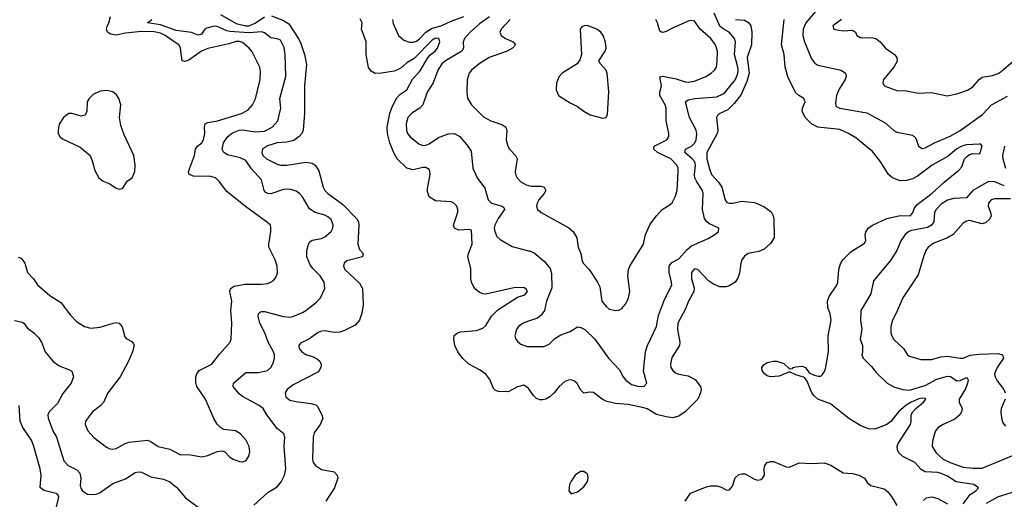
# Model space of a CAD drawing. Header units: inches. Extents: x 1173000 to 1307049, y 522583 to 678455.
# Tile 366 of 617: x 1266780 to 1273010, y 576517 to 579549. Entities that reach past the tile are written whole.
import ezdxf

# ---------------------------------------------------------------- set-up
doc = ezdxf.new("R2010")
doc.units = ezdxf.units.IN
doc.header["$MEASUREMENT"] = 0
doc.layers.add('B2567', color=7, linetype='Continuous')
doc.layers.add('B2577', color=7, linetype='Continuous')

msp = doc.modelspace()

# ---------------------------------------------------------------- linework, layer by layer
at = {"layer": 'B2567', "color": 5}
for points, elevation in [([(1266770, 578047.7), (1266790, 578040.7), (1266812.2, 578010), (1266830.3, 577950.3), (1266866.4, 577910), (1266892, 577872), (1266970, 577805.5), (1267040, 577760), (1267101.2, 577681.2), (1267140.2, 577640.2), (1267189.3, 577609.3), (1267230, 577598.2), (1267290, 577605.5), (1267371.3, 577631.3), (1267390, 577634.2), (1267410.2, 577630.2), (1267427.9, 577607.9), (1267444.4, 577544.4), (1267454.2, 577534.2), (1267490, 577514.9), (1267500.3, 577500.3), (1267504.2, 577490), (1267494.7, 577450), (1267469.2, 577390), (1267416.5, 577290), (1267337.8, 577190), (1267310, 577129.6), (1267294, 577110), (1267241.7, 577070), (1267197, 577010), (1267194.6, 576990), (1267210.3, 576950), (1267250, 576907), (1267330, 576845.3), (1267350, 576835.8), (1267370, 576834), (1267390, 576838.7), (1267447, 576870), (1267470, 576877.2), (1267590, 576890.3), (1267610, 576882), (1267656.3, 576850), (1267730, 576832.8), (1267797.8, 576797.8), (1267850, 576800.3), (1267930, 576785.7), (1267970, 576794.3), (1268030, 576818.4), (1268063, 576823), (1268077, 576817), (1268110, 576784), (1268130, 576770.7), (1268170, 576755.5), (1268190, 576753.4), (1268210, 576760.5), (1268229.6, 576790), (1268236.1, 576816.1), (1268231.2, 576850), (1268210, 576891.6), (1268178, 576930), (1268145.2, 576950), (1268070, 576958), (1268050, 576969.6), (1268030, 576991.6), (1268008.4, 577028.4), (1267955.1, 577150), (1267901, 577230), (1267894.3, 577254.3), (1267894.6, 577290), (1267900.9, 577310), (1267916.3, 577330), (1267995.6, 577370), (1268045, 577435), (1268111.1, 577510), (1268117.2, 577530), (1268122, 577630), (1268116.8, 577710), (1268121.8, 577770), (1268108.7, 577830), (1268113.3, 577850), (1268136.5, 577863.5), (1268203.7, 577876.3), (1268310, 577876.1), (1268350, 577881.8), (1268382.8, 577897.2), (1268400.6, 577919.4), (1268410.8, 577949.2), (1268409.8, 577990), (1268397.2, 578030), (1268357.2, 578110), (1268356.1, 578130), (1268369.7, 578209.7), (1268370, 578238), (1268367, 578250), (1268350, 578265.1), (1268207.9, 578367.9), (1268090, 578462.2), (1268044.9, 578524.9), (1268018.4, 578550), (1267990, 578558.5), (1267879.6, 578559.6), (1267851.5, 578570), (1267848.8, 578588.8), (1267886.6, 578690), (1267892.5, 578730), (1267906, 578750), (1267931.4, 578770), (1267942, 578790), (1267951.2, 578830), (1267948.4, 578870), (1267953.3, 578890), (1267970, 578898.6), (1268031.2, 578908.8), (1268184.1, 578955.9), (1268223, 578977), (1268253.8, 579010), (1268271.4, 579048.6), (1268302.4, 579170), (1268303.7, 579223.7), (1268298.8, 579250), (1268250, 579346.3), (1268232.4, 579370), (1268190, 579404.7), (1268170, 579411.7), (1268150, 579411.8), (1268103.8, 579396.2), (1267970, 579366.8), (1267930.3, 579350), (1267850, 579293.2), (1267824, 579284), (1267807.2, 579290), (1267798.5, 579370), (1267788.4, 579388.4), (1267700.9, 579450), (1267670, 579463.2), (1267630, 579472), (1267550, 579474.7), (1267450, 579464.9), (1267390, 579451.7), (1267357.3, 579457.3), (1267335.3, 579470), (1267329.4, 579490), (1267333.8, 579506.2), (1267344.9, 579530), (1267354, 579570)], 780), ([(1268050, 579581.5), (1268150, 579524.7), (1268210, 579510), (1268230, 579510.9), (1268270, 579526.6), (1268330, 579567.4)], 740), ([(1268373.4, 579573.4), (1268450, 579544.6), (1268482.1, 579522.1), (1268546, 579426), (1268559.3, 579399.3), (1268582.5, 579330), (1268594.8, 579265.2), (1268583, 579130), (1268582.7, 578957.3), (1268574.5, 578850), (1268566.2, 578830), (1268548.9, 578810), (1268515.1, 578784.9), (1268470, 578773.8), (1268410, 578769.5), (1268348.5, 578751.5), (1268317.3, 578730), (1268311.2, 578710), (1268318.6, 578690), (1268340.7, 578670), (1268410, 578635), (1268429.9, 578629.9), (1268470.6, 578629.4), (1268590, 578648.1), (1268630, 578642), (1268650, 578628.8), (1268672.5, 578592.5), (1268700.6, 578490), (1268709.9, 578469.9), (1268729.9, 578449.9), (1268823, 578383), (1268913.6, 578290), (1268922.7, 578270), (1268925, 578250), (1268919.5, 578130), (1268930, 578096.2), (1268952.3, 578070), (1268949.2, 578050), (1268850, 578023.6), (1268833.7, 578010), (1268828.7, 577990), (1268836.8, 577970), (1268930, 577882.2), (1268948.9, 577850), (1268953.3, 577746.7), (1268945.7, 577694.3), (1268930.7, 577649.3), (1268902.2, 577617.8), (1268835.8, 577584.2), (1268805.9, 577574.1), (1268770, 577570.3), (1268710, 577581.2), (1268690, 577579.2), (1268668.4, 577571.6), (1268609.9, 577530.1), (1268556.4, 577503.6), (1268547.1, 577490), (1268549, 577470), (1268564.5, 577450), (1268590, 577431.6), (1268637.3, 577417.3), (1268663.4, 577403.4), (1268678.5, 577390), (1268688.5, 577370), (1268686.2, 577350), (1268670, 577323.6), (1268510, 577239.8), (1268471.6, 577210), (1268459, 577190), (1268464.6, 577164.6), (1268490, 577143.9), (1268530, 577134.1), (1268622.9, 577122.9), (1268653.1, 577113.1), (1268663.8, 577103.8), (1268692.3, 577050), (1268697.6, 577030), (1268682.2, 576990), (1268643.7, 576936.3), (1268636.5, 576910), (1268633.2, 576770), (1268637.4, 576750), (1268651.1, 576730), (1268690, 576705.8), (1268770.7, 576690.7), (1268788.2, 576670), (1268792.1, 576650), (1268771.9, 576590), (1268716, 576504)], 740), ([(1269138, 579550), (1269144.1, 579524.1), (1269175.8, 579450), (1269210, 579419.5), (1269246, 579406), (1269270, 579406.7), (1269290, 579414.4), (1269310, 579428.4), (1269349.6, 579470.4), (1269386.5, 579493.5), (1269450, 579511.4), (1269510, 579539.2), (1269590.8, 579569.2)], 760), ([(1269752, 579568), (1269690, 579523.7), (1269631, 579470), (1269595, 579430), (1269585.6, 579410), (1269587.9, 579370), (1269576.9, 579350), (1269473.4, 579290), (1269450.1, 579269.9), (1269425.9, 579230), (1269396.3, 579150), (1269358.6, 579090), (1269331.5, 579010), (1269311.8, 578990), (1269261.4, 578958.6), (1269236.6, 578930), (1269225.5, 578890), (1269227.7, 578847.7), (1269233.7, 578830), (1269250, 578808.3), (1269305, 578765), (1269330, 578754.7), (1269350, 578756), (1269370, 578764.8), (1269430, 578804.2), (1269490, 578827.1), (1269530, 578829.2), (1269564.2, 578810), (1269615.8, 578750), (1269636.9, 578716.9), (1269647.2, 578610), (1269674.9, 578550), (1269723.2, 578483.2), (1269743.7, 578410), (1269765.5, 578390), (1269833.4, 578370), (1269842.5, 578362.5), (1269847.8, 578350), (1269807.2, 578292.8), (1269785.4, 578250), (1269782.6, 578230), (1269786.2, 578210), (1269799.3, 578179.3), (1269819.6, 578159.6), (1269895.1, 578115.1), (1270000, 578088.4)], 760), ([(1268260.9, 576479.1), (1268350, 576559.5), (1268410, 576595.5), (1268433.7, 576626.3), (1268456.4, 576670), (1268464.5, 576710), (1268454, 576850), (1268457.7, 576910), (1268451.1, 576930), (1268410, 576964.2), (1268343.5, 577050), (1268319.7, 577090), (1268294.3, 577110), (1268190, 577166.3), (1268170, 577181.3), (1268130.9, 577230), (1268132.1, 577250), (1268210, 577318), (1268290, 577317.3), (1268347, 577330), (1268369.7, 577350), (1268382.8, 577377.2), (1268391.8, 577408.2), (1268392.3, 577430), (1268386.3, 577450), (1268352.9, 577510), (1268330.7, 577570), (1268299.6, 577630), (1268288.6, 577671.4), (1268290.8, 577689.2), (1268300.7, 577699.3), (1268310, 577704.9), (1268330, 577705), (1268450, 577671.7), (1268490, 577668.4), (1268508.3, 577671.7), (1268570, 577697.2), (1268590, 577710.2), (1268657.7, 577762.3), (1268684, 577790), (1268709.7, 577850), (1268707.1, 577890), (1268681, 577930), (1268635.1, 577975.1), (1268618.4, 577998.4), (1268596.8, 578050), (1268597.6, 578090), (1268607.1, 578130), (1268615.6, 578144.4), (1268630, 578155.3), (1268690, 578166.5), (1268710, 578175.6), (1268749.9, 578210.1), (1268760.3, 578230), (1268763.1, 578250), (1268750, 578286.3), (1268730, 578303.5), (1268710, 578313.8), (1268650, 578330.8), (1268613.9, 578353.9), (1268568.5, 578430), (1268550, 578451.2), (1268530, 578464), (1268495, 578475), (1268470, 578477.6), (1268450, 578475.5), (1268370, 578449.1), (1268350, 578449.9), (1268337.4, 578457.4), (1268326.2, 578470), (1268310, 578535.8), (1268247.1, 578607.1), (1268210, 578658.7), (1268175.6, 578675.6), (1268093.9, 578693.9), (1268072.1, 578710), (1268062, 578730), (1268069.8, 578769.8), (1268081.6, 578790), (1268098, 578810), (1268126.7, 578833.3), (1268169, 578851), (1268190, 578853.3), (1268270, 578840.6), (1268330, 578844.4), (1268378.5, 578870), (1268412.4, 578910), (1268432.9, 578990), (1268427, 579050), (1268464.6, 579190), (1268460.5, 579330), (1268454.3, 579374.3), (1268430, 579418.9), (1268410, 579427.4), (1268370, 579434.8), (1268330, 579465.8), (1268312.9, 579472.9), (1268230, 579465.1), (1268110, 579474.1), (1268090, 579477.8), (1268030, 579506.6), (1268010, 579507.8), (1267963.7, 579496.3), (1267951.6, 579488.4), (1267930, 579458.5), (1267910, 579450.6), (1267868, 579468), (1267770, 579480.7), (1267670, 579516), (1267589.5, 579530), (1267615.1, 579550)], 760), ([(1270000, 577217.7), (1269999.1, 577219.1), (1269970, 577238.9), (1269930, 577228), (1269870, 577196.5), (1269810, 577197.3), (1269790, 577203.6), (1269776.9, 577216.9), (1269754, 577274), (1269730, 577307.9), (1269693.3, 577333.3), (1269622.6, 577370), (1269580.9, 577410), (1269552.9, 577450), (1269533.1, 577490), (1269526, 577530), (1269530, 577551.5), (1269550, 577569.6), (1269570, 577575.3), (1269670, 577583.9), (1269710, 577597.7), (1269730, 577614.7), (1269765.3, 577674.7), (1269805.4, 577714.6), (1269930, 577794.2), (1269976.5, 577810), (1269993.2, 577830), (1269985.5, 577845.5), (1269970, 577854.8), (1269906, 577854), (1269730, 577814.2), (1269710, 577816.5), (1269687, 577827), (1269658.7, 577850), (1269639.6, 577890), (1269634.9, 577910), (1269635.1, 577975.1), (1269616.5, 578050), (1269620.2, 578070), (1269643.9, 578130), (1269638, 578218), (1269623, 578223), (1269557.6, 578217.6), (1269530.4, 578230), (1269525, 578250), (1269552.1, 578332.1), (1269553.2, 578350), (1269545.3, 578370), (1269526, 578390), (1269510, 578398), (1269410, 578402.8), (1269370.3, 578430), (1269357.7, 578470), (1269377.1, 578570), (1269375.8, 578590), (1269370, 578601.6), (1269350, 578614.2), (1269330, 578614.2), (1269270, 578599.8), (1269229.6, 578609.6), (1269168.4, 578670), (1269147.3, 578707.3), (1269121.9, 578770), (1269107.4, 578830), (1269105, 578870), (1269122.6, 578957.4), (1269138.4, 579001.6), (1269165.3, 579054.7), (1269184.5, 579075.5), (1269230, 579106), (1269265.9, 579174.1), (1269313.3, 579226.7), (1269358.1, 579301.9), (1269376.1, 579323.9), (1269409.3, 579350), (1269424, 579370), (1269439.2, 579410), (1269432.9, 579430), (1269410, 579431.3), (1269390, 579420.6), (1269276.9, 579303.1), (1269230, 579276.4), (1269194.5, 579245.5), (1269170, 579231.3), (1269150, 579223.9), (1269070, 579210.8), (1269030, 579209.4), (1269004, 579224), (1268987.9, 579247.9), (1268972, 579330), (1268971.3, 579410), (1268943.2, 579490), (1268947.8, 579530), (1268934.5, 579554.5)], 740), ([(1269883.7, 579550), (1269826.8, 579490), (1269817.3, 579470), (1269825.7, 579450), (1269854.3, 579430), (1269902.6, 579410), (1269916.1, 579390), (1269898.2, 579370), (1269864, 579350), (1269751.1, 579310), (1269688.2, 579270), (1269638.9, 579230), (1269624.6, 579210), (1269611.7, 579168.3), (1269608.8, 579090), (1269613, 579053), (1269639.6, 579010), (1269715.5, 578935.5), (1269761.6, 578910), (1269830, 578886.3), (1269855.2, 578870), (1269863.2, 578850), (1269858.4, 578790), (1269868.2, 578750), (1269879.6, 578730), (1269917.6, 578690), (1269927.8, 578670), (1269914.3, 578590), (1269917.8, 578570), (1269928, 578550), (1269950, 578524), (1269984.2, 578504.2), (1270000, 578500.6)], 780), ([(1266746.5, 577646.5), (1266797.5, 577637.5), (1266809.2, 577629.2), (1266830, 577599.3), (1266870, 577568.8), (1266899.4, 577539.4), (1266917.3, 577510), (1266941.3, 577450), (1266990, 577390.4), (1267030, 577360.4), (1267095.9, 577335.9), (1267110, 577326), (1267121.3, 577290), (1267106.3, 577250), (1267053.5, 577186.5), (1267018.3, 577121.7), (1266967, 577070), (1266958.6, 577050), (1266959.4, 577030), (1266990.2, 576950), (1267012, 576910), (1267060.3, 576760.3), (1267086, 576730), (1267142.1, 576702.1), (1267160.9, 576680.9), (1267165.8, 576650), (1267163.1, 576603.1), (1267166.5, 576586.5), (1267177, 576570), (1267210, 576549.1), (1267250, 576546), (1267270, 576551.9), (1267290, 576560.2), (1267370, 576615.9), (1267450, 576646.9), (1267510, 576685.3), (1267530, 576690.2), (1267550, 576689.1), (1267610, 576659.1), (1267690, 576644.6), (1267730, 576627.3), (1267772.7, 576592.7), (1267830, 576526), (1267910, 576467.2)], 760), ([(1270000, 577642.5), (1269964.9, 577630), (1269937.1, 577610), (1269924.4, 577590), (1269913, 577550), (1269919.1, 577530), (1269932.1, 577512.1), (1269950, 577498), (1269990, 577483.1), (1270000, 577483.1)], 760), ([(1267012.2, 576470), (1267027.1, 576530), (1267022.8, 576542.8), (1267010, 576554.2), (1266933.2, 576573.2), (1266910.3, 576590.3), (1266916.3, 576670), (1266910.1, 576710.1), (1266870.1, 576850), (1266853.8, 576890), (1266799.7, 576970), (1266782.8, 577010), (1266777.1, 577110)], 740)]:
    msp.add_lwpolyline(points, dxfattribs=dict(at, elevation=elevation))
at = {"layer": 'B2567', "color": 5, "elevation": 820}
msp.add_lwpolyline([(1267330, 579102.2), (1267290, 579097.2), (1267244.5, 579075.5), (1267218.9, 579050), (1267207.9, 579030), (1267205.5, 578970), (1267194.4, 578945.6), (1267170, 578939.5), (1267110, 578957), (1267090, 578956.2), (1267056.3, 578930), (1267030, 578888.7), (1267022.4, 578850), (1267024.4, 578830), (1267034, 578810), (1267050, 578796.3), (1267163.6, 578743.6), (1267224.9, 578690), (1267241.3, 578650), (1267254.9, 578594.9), (1267281, 578550), (1267308.3, 578528.3), (1267350.6, 578510.6), (1267390, 578484.7), (1267410, 578478), (1267430, 578482), (1267462, 578530), (1267492, 578550), (1267509.4, 578590), (1267511.5, 578630), (1267502.4, 578690), (1267441.1, 578821.1), (1267419.5, 578879.5), (1267411.1, 578930), (1267419.1, 579010), (1267406.6, 579050), (1267393.5, 579073.5), (1267370, 579094)], close=True, dxfattribs=at)
at = {"layer": 'B2577', "color": 5}
for points, elevation in [([(1271898.8, 579701.2), (1271754, 579530), (1271737.7, 579490), (1271734.8, 579450), (1271745.5, 579410), (1271790, 579302), (1271810, 579274.4), (1271830, 579262.6), (1271977.3, 579230), (1272004.2, 579210), (1272009.1, 579190), (1272002, 579170), (1271965.1, 579110), (1271947.8, 579070), (1271941.3, 579021.3), (1271944, 579004), (1271950, 578998), (1271970.2, 578990.2), (1272139.4, 578959.4), (1272256.7, 578896.7), (1272310, 578848.9), (1272330, 578837.8), (1272430, 578818.7), (1272450, 578800.7), (1272466.5, 578750), (1272490, 578734), (1272510, 578738), (1272567.6, 578770), (1272667.3, 578812.7), (1272730, 578847.8), (1272872.2, 578950), (1272928.5, 579011.5), (1273030, 579065.5)], 760), ([(1270000, 577483.1), (1270097.4, 577482.6), (1270130, 577498.4), (1270166.9, 577533.1), (1270203, 577557), (1270262.7, 577577.3), (1270310, 577607.7), (1270330, 577602.4), (1270356.3, 577590), (1270418.4, 577530), (1270504.9, 577410), (1270575.9, 577335.9), (1270597.6, 577290), (1270615.8, 577270), (1270650, 577243.5), (1270690, 577232.4), (1270730, 577230.4), (1270747.8, 577250), (1270727.3, 577327.3), (1270739.4, 577450), (1270753.2, 577490), (1270809.1, 577610), (1270821.4, 577678.6), (1270859.3, 577780.7), (1270905.3, 577870), (1270904.8, 577890), (1270889.8, 577950), (1270889.7, 577990), (1270906.7, 578013.3), (1270950, 578036.5), (1271003.2, 578096.8), (1271030, 578119.5), (1271135.3, 578164.7), (1271179, 578190), (1271201.2, 578210), (1271204, 578230), (1271140.7, 578260.7), (1271128, 578270), (1271112.6, 578292.6), (1271100.3, 578350), (1271104, 578450), (1271099.8, 578470), (1271063.5, 578523.5), (1271051, 578550), (1271048.8, 578570), (1271057, 578630), (1271052, 578650), (1271035.4, 578670), (1270988.2, 578710), (1270993.1, 578730), (1271030.9, 578749.1), (1271052.2, 578770), (1271060.8, 578790), (1271065.3, 578825.3), (1271061, 578850), (1271018.3, 578930), (1270992.2, 579030), (1271010, 579041.8), (1271052.3, 579050), (1271190, 579061), (1271230, 579080.1), (1271246.3, 579093.7), (1271309.5, 579170.5), (1271323.9, 579210), (1271326.1, 579230), (1271324.5, 579250), (1271302.9, 579330), (1271308.5, 579410), (1271302.9, 579430), (1271269.5, 579469.5), (1271230, 579491.5), (1271209.1, 579509.1), (1271173.7, 579590)], 760), ([(1271310, 579551.2), (1271366.7, 579546.7), (1271391.6, 579531.6), (1271405.4, 579510), (1271412.7, 579470), (1271409.9, 579390), (1271382.2, 579310), (1271394.9, 579210), (1271381.3, 579158.7), (1271343.9, 579076.1), (1271300.6, 579019.4), (1271259.8, 578980.2), (1271206.2, 578953.8), (1271195.7, 578944.3), (1271189.8, 578930), (1271197, 578850), (1271192.5, 578830), (1271126.7, 578710), (1271128.2, 578670), (1271145.4, 578605.4), (1271157, 578570), (1271201.5, 578521.5), (1271223.4, 578490), (1271243.6, 578410), (1271253.8, 578393.8), (1271268.4, 578388.4), (1271289.4, 578389.4), (1271350, 578402.2), (1271430, 578392.5), (1271489, 578369), (1271534.9, 578334.9), (1271547.5, 578310), (1271551.2, 578290), (1271554.3, 578170), (1271530, 578133.6), (1271490, 578098), (1271456.7, 578083.3), (1271390, 578071), (1271366.5, 578053.5), (1271349.4, 578030.6), (1271341.9, 578010), (1271334.1, 577945.9), (1271324.3, 577915.7), (1271306.6, 577890), (1271270, 577866.9), (1271250, 577860.2), (1271210, 577860.5), (1271170, 577876.1), (1271138.4, 577898.4), (1271070, 577968.6), (1271050, 577974.3), (1271030, 577950.3), (1271030, 577912.3), (1271047.7, 577852.3), (1271044.7, 577830), (1271010.7, 577770), (1270990, 577717.6), (1270944.8, 577630), (1270941.8, 577590), (1270957.2, 577510), (1270954.7, 577490), (1270906.8, 577413.2), (1270897.6, 577370), (1270900.9, 577350), (1270913.5, 577330), (1270930, 577316.1), (1270950, 577306.9), (1271010, 577298.1), (1271054.1, 577274.1), (1271088.4, 577230), (1271091.6, 577210), (1271088.2, 577190), (1271070.3, 577149.7), (1270990.3, 577069.7), (1270950, 577041.2), (1270910, 577030.9), (1270870, 577037), (1270810, 577051.9), (1270750, 577087.8), (1270730, 577095.1), (1270630, 577116.6), (1270550, 577122), (1270494.5, 577134.5), (1270466, 577150), (1270410, 577192.2), (1270386.2, 577193.8), (1270350, 577188), (1270330, 577206.8), (1270308.3, 577248.3), (1270290, 577264.4), (1270270, 577272.2), (1270250, 577270.4), (1270230, 577260.9), (1270193.8, 577230), (1270162.2, 577190), (1270135, 577165), (1270110, 577150.2), (1270090, 577144.7), (1270070, 577144.9), (1270050, 577154.4), (1270030, 577173), (1270000, 577217.7)], 740), ([(1270000, 578500.6), (1270016.8, 578496.8), (1270076.4, 578496.4), (1270099.5, 578490), (1270108.1, 578470), (1270099.3, 578450), (1270064.7, 578410), (1270054.9, 578390), (1270050.3, 578370), (1270055.5, 578350), (1270079.1, 578330), (1270253.9, 578233.9), (1270281.8, 578210), (1270304.7, 578170), (1270314, 578110), (1270330, 578071.3), (1270336.5, 578030), (1270345.3, 578010), (1270383.1, 577970), (1270435.8, 577890), (1270450, 577861), (1270464.2, 577770), (1270490, 577735.3), (1270510, 577719.7), (1270550, 577711.4), (1270570, 577713.4), (1270590, 577723), (1270610, 577747.3), (1270630, 577782.8), (1270639.7, 577830), (1270626.9, 577930), (1270632.8, 577970), (1270640.5, 577990), (1270727.1, 578130), (1270739.1, 578190), (1270770, 578256.4), (1270808.4, 578310), (1270844.4, 578350), (1270890, 578375.8), (1270908.4, 578391.6), (1270927.9, 578430), (1270939.4, 578470), (1270947, 578590), (1270946.8, 578610), (1270938.6, 578630), (1270899, 578670), (1270815.8, 578710), (1270791.7, 578730), (1270793.5, 578750), (1270874, 578790), (1270887.1, 578810), (1270888.1, 578830), (1270871.2, 578911.2), (1270870.5, 578990), (1270864.9, 579010), (1270830.6, 579070), (1270830.5, 579090), (1270840.2, 579130), (1270831.3, 579188.7), (1270850, 579193.1), (1270934.6, 579174.6), (1270990, 579155.3), (1271010, 579153.8), (1271050, 579161.1), (1271120.7, 579190), (1271154.7, 579210), (1271176.4, 579230), (1271187.8, 579250), (1271192.7, 579287.3), (1271194.3, 579350), (1271183.4, 579390), (1271153.5, 579430), (1271084.6, 579490), (1271050, 579539.1), (1271030, 579543.5), (1271010, 579539.1), (1270910, 579496.2), (1270870, 579473.9), (1270850, 579467.4), (1270840.7, 579470), (1270830, 579476), (1270814.6, 579530), (1270804, 579550)], 780), ([(1272750, 576487.3), (1272794.1, 576545.9), (1272828.7, 576570), (1272846, 576590), (1272816.3, 576610), (1272706.3, 576626.3), (1272650, 576662.9), (1272610, 576680.1), (1272590, 576685.7), (1272510, 576690.1), (1272484.6, 576704.6), (1272444.3, 576750), (1272367.8, 576787.8), (1272343.5, 576810), (1272333.4, 576830), (1272332.2, 576850), (1272337.9, 576870), (1272416.6, 576990), (1272421.5, 577010), (1272420.1, 577050), (1272430.8, 577070), (1272449.6, 577090.4), (1272498.7, 577130), (1272513.5, 577150), (1272510, 577153.7), (1272490, 577156), (1272470, 577151.1), (1272420.7, 577130), (1272389.2, 577110.8), (1272340.5, 577070), (1272291.2, 577008.8), (1272266, 576990), (1272190, 576960.6), (1272150, 576961.9), (1272101.7, 576981.7), (1272027, 577027), (1271910, 577120.2), (1271830, 577150.3), (1271806, 577170), (1271791.7, 577190), (1271762.6, 577262.6), (1271745.8, 577285.8), (1271690, 577303), (1271650, 577322.8), (1271584.6, 577295.4), (1271530, 577291.2), (1271510, 577297.2), (1271491.8, 577310), (1271478.5, 577330), (1271476.6, 577350), (1271490.6, 577369.4), (1271510, 577380.8), (1271550, 577389.9), (1271570, 577389.2), (1271615.3, 577375.3), (1271650, 577342), (1271670, 577344), (1271674.8, 577350), (1271690, 577354.7), (1271730, 577358), (1271751.8, 577350), (1271775.6, 577315.6), (1271803.1, 577303.1), (1271830, 577295.1), (1271850, 577295.6), (1271857.2, 577302.8), (1271870, 577320.7), (1271877.5, 577342.5), (1271897.7, 577450), (1271895.6, 577550), (1271914, 577650), (1271907.9, 577690), (1271893.4, 577730), (1271891.2, 577770), (1271901.1, 577798.9), (1271949.4, 577870), (1271957, 577890), (1271962.5, 577970), (1271974.1, 578005.9), (1271988.6, 578031.4), (1272038, 578082), (1272124.8, 578135.2), (1272133.7, 578150), (1272130.4, 578190), (1272133.5, 578206.5), (1272148, 578230), (1272176.4, 578250), (1272267.2, 578292.8), (1272350, 578310.5), (1272413.4, 578310), (1272430, 578326.6), (1272442.5, 578357.5), (1272459.3, 578380.7), (1272551.7, 578450), (1272630, 578522.2), (1272722.3, 578597.7), (1272740.2, 578619.8), (1272758, 578670), (1272770, 578682.7), (1272790, 578697.1), (1272810, 578702.3), (1272850, 578700.4), (1272855.9, 578704.1), (1272870, 578748.7), (1272861.4, 578761.4), (1272850, 578763.1), (1272770, 578757.8), (1272741.2, 578750), (1272710, 578731.7), (1272654.7, 578685.3), (1272553.8, 578630), (1272460.9, 578559.1), (1272430, 578543.5), (1272390, 578533), (1272350.9, 578530.9), (1272301.6, 578550), (1272276.4, 578570), (1272228, 578648), (1272175.6, 578715.6), (1272070, 578802.7), (1272024.2, 578830), (1271970, 578854.1), (1271829.5, 578869.5), (1271790.7, 578890.7), (1271750.2, 578930), (1271731.5, 578970), (1271732.8, 578990), (1271750.3, 579030.3), (1271742.4, 579050), (1271708.8, 579068.8), (1271690, 579087.2), (1271642.2, 579182.2), (1271624.3, 579250), (1271617.2, 579330), (1271599.5, 579390), (1271616.4, 579550)], 740), ([(1271979.1, 579550), (1271925.5, 579510), (1271932, 579490), (1271962, 579482), (1271990, 579478.3), (1272050, 579483.1), (1272068, 579470), (1272076.4, 579450), (1272097.1, 579437.1), (1272110, 579434), (1272170, 579436.9), (1272197.1, 579430), (1272224.9, 579410), (1272258.9, 579370), (1272314.9, 579330), (1272330.2, 579310), (1272333, 579287), (1272311.6, 579250), (1272244.9, 579170), (1272240.5, 579150), (1272250.4, 579130.4), (1272330, 579100.8), (1272390, 579100.2), (1272465.1, 579085.1), (1272550, 579089), (1272647.8, 579067.8), (1272710, 579079.6), (1272776.9, 579103.1), (1272810, 579124.2), (1272850, 579171.8), (1272870, 579186), (1272935.3, 579195.3), (1272970, 579208.3), (1272990, 579221.2), (1273187, 579390)], 780), ([(1273011.4, 578750), (1272998.2, 578690), (1272999.7, 578670), (1273016.5, 578610)], 760), ([(1273010, 578497.6), (1272950, 578522.9), (1272910, 578526.8), (1272810.2, 578470), (1272770, 578422), (1272690, 578419.4), (1272650, 578407.4), (1272610, 578382.4), (1272578.6, 578350), (1272568.1, 578330), (1272563.3, 578270), (1272550.1, 578249.9), (1272524, 578236), (1272422.9, 578217.1), (1272406.5, 578210), (1272382.3, 578190), (1272355.3, 578150), (1272328.9, 578090), (1272290, 578026), (1272182.2, 577897.8), (1272164.3, 577815.7), (1272102.3, 577710), (1272099.7, 577650), (1272107.6, 577590), (1272098.7, 577530), (1272112, 577490), (1272113.4, 577450), (1272109, 577430), (1272117, 577410), (1272170, 577355.3), (1272198.6, 577318.6), (1272268.5, 577250), (1272310, 577227.8), (1272366.8, 577210), (1272410, 577206), (1272510, 577236.3), (1272582.9, 577277.1), (1272650, 577294.6), (1272670, 577292), (1272710, 577265.4), (1272731.4, 577268.6), (1272770, 577285.8), (1272777.7, 577277.7), (1272780.9, 577270), (1272777.6, 577250), (1272765.3, 577214.7), (1272724.6, 577150), (1272724.4, 577130), (1272742.3, 577090), (1272738.5, 577070), (1272728.6, 577051.4), (1272696.2, 577023.8), (1272622, 576990), (1272590.6, 576970), (1272575.5, 576950), (1272567.7, 576930), (1272555.9, 576884.1), (1272553.4, 576850), (1272579.1, 576810), (1272623.7, 576770), (1272666.4, 576750), (1272750, 576720.5), (1272812.5, 576712.5), (1272870, 576712.5), (1273130, 576820.3)], 760), ([(1273050, 578416.7), (1272950, 578417.1), (1272927, 578410), (1272909.2, 578390), (1272908.3, 578370), (1272923.2, 578330), (1272925.8, 578310), (1272918.9, 578290), (1272890, 578265.7), (1272870, 578259.2), (1272790, 578279.8), (1272770, 578275.3), (1272750, 578261.7), (1272686.5, 578190), (1272650.3, 578170), (1272564.2, 578135.8), (1272527.2, 578110), (1272513.8, 578090), (1272499, 578050), (1272464.4, 577935.6), (1272368.3, 577790), (1272324.5, 577690), (1272302, 577650), (1272292.1, 577610), (1272292.7, 577570), (1272297.9, 577550), (1272310, 577526.5), (1272372.2, 577470), (1272396.3, 577430), (1272410, 577422), (1272481.1, 577401.1), (1272550, 577399.8), (1272610, 577417.4), (1272650, 577421.8), (1272730, 577408.1), (1272750, 577409.2), (1272793.1, 577426.9), (1272850, 577435.1), (1272970, 577439.1), (1272997.6, 577430), (1273004.6, 577410), (1272965.2, 577350), (1272948.7, 577310), (1272952.4, 577290), (1272965.1, 577265.1), (1273006.7, 577210), (1273014.9, 577190)], 780), ([(1270000, 578088.4), (1270006.7, 578086.7), (1270034.4, 578074.4), (1270100.9, 578020.9), (1270136.1, 577976.1), (1270144.8, 577944.8), (1270147, 577853), (1270112.9, 577770), (1270100.2, 577710), (1270080.1, 577679.9), (1270057.2, 577662.8), (1270000, 577642.5)], 760), ([(1273014.9, 577150), (1272990.3, 577090), (1272987.8, 577067.8), (1272991.8, 577031.8), (1273001.1, 577001.1), (1273018.4, 576978.4)], 780), ([(1270990, 576505.4), (1271024.1, 576555.9), (1271124.9, 576595.1), (1271150, 576602), (1271190, 576602.4), (1271215.2, 576595.2), (1271250, 576577.4), (1271270, 576574.8), (1271290, 576599.1), (1271307.7, 576652.3), (1271330, 576673.6), (1271350, 576678.5), (1271370, 576676.7), (1271430, 576644.5), (1271450, 576638.5), (1271470, 576642.2), (1271480.3, 576650), (1271492, 576670), (1271491.3, 576710), (1271495.5, 576730), (1271510, 576749.7), (1271530, 576756.5), (1271550, 576755.7), (1271630, 576721.8), (1271650, 576719.2), (1271712.5, 576747.5), (1271790, 576742.3), (1271870, 576746.4), (1271911.9, 576731.9), (1271990, 576684), (1272050, 576680.4), (1272090, 576669.7), (1272124.7, 576650), (1272142.7, 576622.7), (1272164.8, 576604.8), (1272250, 576582.6), (1272270, 576566.8), (1272295.3, 576535.3), (1272330, 576478.3)], 740), ([(1273150, 576587.5), (1272970, 576531.5), (1272894.7, 576490)], 760), ([(1272498.9, 576510), (1272515, 576525), (1272551.8, 576531.8), (1272590, 576521.4), (1272650, 576487.5)], 740)]:
    msp.add_lwpolyline(points, dxfattribs=dict(at, elevation=elevation))
for points, elevation in [([(1270370, 579512.3), (1270350.7, 579509.3), (1270336, 579504), (1270326.8, 579490), (1270334.3, 579330), (1270324.7, 579295.3), (1270306.7, 579270), (1270212.2, 579210), (1270193.7, 579190), (1270176.5, 579150), (1270175.3, 579104.7), (1270190, 579068.9), (1270262.6, 579022.6), (1270310, 579000.4), (1270350, 578970.4), (1270390, 578947.7), (1270470, 578926.8), (1270490, 578931), (1270499.5, 578950), (1270507.7, 579092.3), (1270496.9, 579210), (1270489.7, 579230), (1270454.3, 579270), (1270444.2, 579290), (1270484.7, 579350), (1270491.1, 579370), (1270486.7, 579406.7), (1270471.6, 579450), (1270456.2, 579470), (1270432.3, 579490)], 820), ([(1270350, 576692.5), (1270327.5, 576692.5), (1270294.3, 576670), (1270268.4, 576631.6), (1270259.7, 576610), (1270255.3, 576570), (1270270, 576551.8), (1270310, 576563.5), (1270350, 576596.2), (1270372.5, 576630), (1270376.5, 576650), (1270374.3, 576670), (1270370, 576678.3)], 740)]:
    msp.add_lwpolyline(points, close=True, dxfattribs=dict(at, elevation=elevation))

doc.saveas('drawing.dxf')
